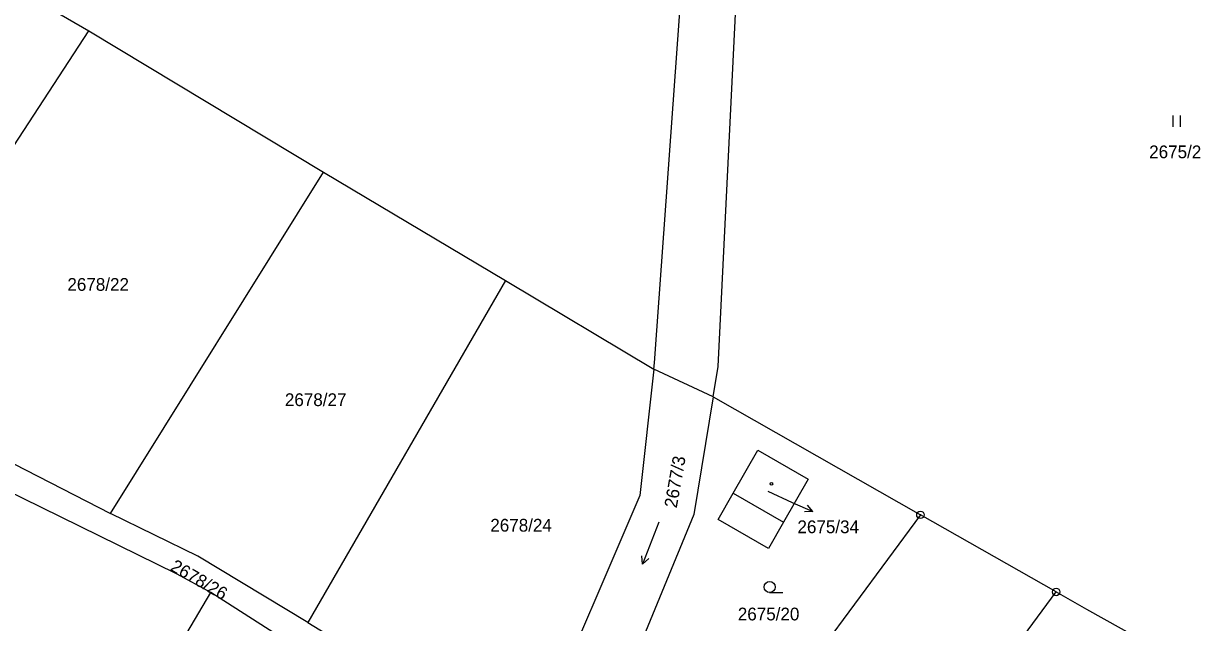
# Model space of a CAD drawing. Extents: x -562167 to -556918, y -1077891 to -1070763.
# Drawn here: x -560704.7 to -560547.7, y -1077312.6 to -1077232.8 of the extents above; entities that cross this region are included whole.
import ezdxf

# ---------------------------------------------------------------- set-up
doc = ezdxf.new("R2010")
doc.units = 0
for name, color, linetype in [('Hranice parcel', 7, 'Continuous'), ('Parcelní čísla', 7, 'Continuous'), ('Pop  PČ popisy', 7, 'Continuous'), ('Vnitřní kresba', 7, 'Continuous'), ('Značky bodu BP', 7, 'Continuous'), ('Značky budov', 7, 'Continuous'), ('Značky kultur', 7, 'Continuous')]:
    doc.layers.add(name, color=color, linetype=linetype)

msp = doc.modelspace()

# ---------------------------------------------------------------- linework, layer by layer
at = {"layer": 'Hranice parcel'}
for p, q in [((-560696.06, -1077233.75), (-560664.73, -1077252.59)), ((-560693.14, -1077298.1), (-560664.73, -1077252.59)), ((-560664.73, -1077252.59), (-560640.45, -1077267.01)), ((-560640.45, -1077267.01), (-560666.8, -1077312.61)), ((-560640.45, -1077267.01), (-560620.65, -1077278.83)), ((-560612.73, -1077282.56), (-560620.65, -1077278.83)), ((-560612.73, -1077282.56), (-560585.08, -1077298.27)), ((-560585.08, -1077298.27), (-560618.72, -1077343.8)), ((-560566.97, -1077308.56), (-560585.08, -1077298.27)), ((-560658.44, -1077322.21), (-560679.77, -1077308.63)), ((-560601.74, -1077355.62), (-560566.97, -1077308.56))]:
    msp.add_line(p, q, dxfattribs=at)
for points in [[(-560620.65, -1077278.83), (-560620.56, -1077278), (-560616.19, -1077217.61), (-560609.29, -1077194.84), (-560590.13, -1077165.41), (-560589.1, -1077163.83)], [(-560810.68, -1077165.48), (-560801.21, -1077171.6), (-560773.21, -1077187.53), (-560754.93, -1077198.23), (-560719.72, -1077220.03), (-560696.06, -1077233.75)], [(-560612.73, -1077282.56), (-560612.06, -1077278.51), (-560609.12, -1077218.81), (-560602.23, -1077198.52), (-560582.75, -1077169.09)], [(-560726.54, -1077281.47), (-560714.11, -1077261.34), (-560696.06, -1077233.75)], [(-560620.65, -1077278.83), (-560622.52, -1077295.68), (-560635.62, -1077326.3), (-560638.4, -1077331.11)], [(-560726.54, -1077281.47), (-560706.06, -1077291.48), (-560693.14, -1077298.1)], [(-560612.73, -1077282.56), (-560615.33, -1077298.24), (-560628.43, -1077330.04), (-560631.4, -1077334.96)], [(-560679.77, -1077308.63), (-560684.36, -1077306.13), (-560704.89, -1077296.07), (-560728.75, -1077284.42)], [(-560600.04, -1077293.51), (-560603.34, -1077299.27), (-560605.34, -1077302.75), (-560612.07, -1077298.91), (-560610.06, -1077295.4), (-560606.78, -1077289.66), (-560600.04, -1077293.51)], [(-560666.8, -1077312.61), (-560681.5, -1077303.79), (-560693.14, -1077298.1)], [(-560710.77, -1077361.65), (-560702.54, -1077348.31), (-560690.54, -1077326.84), (-560679.77, -1077308.63)], [(-560566.97, -1077308.56), (-560562.92, -1077310.86), (-560558.28, -1077313.45), (-560549.37, -1077318.41)], [(-560666.8, -1077312.61), (-560648.03, -1077324.09), (-560638.4, -1077331.11)]]:
    msp.add_lwpolyline(points, dxfattribs=at)
at = {"layer": 'Pop  PČ popisy'}
for p, q in [((-560605.45, -1077295.13), (-560602.18, -1077296.61)), ((-560602.18, -1077296.61), (-560599.44, -1077297.83)), ((-560599.44, -1077297.83), (-560600.15, -1077296.97)), ((-560599.44, -1077297.83), (-560600.56, -1077297.88))]:
    msp.add_line(p, q, dxfattribs=at)
at = {"layer": 'Vnitřní kresba'}
msp.add_line((-560610.06, -1077295.4), (-560603.34, -1077299.27), dxfattribs=at)
at = {"layer": 'Značky bodu BP'}
for centre, radius in [((-560585.08, -1077298.27), 0.5), ((-560585.08, -1077298.27), 0.0303), ((-560566.97, -1077308.56), 0.5), ((-560566.97, -1077308.56), 0.0303)]:
    msp.add_circle(centre, radius, dxfattribs=at)
at = {"layer": 'Značky budov'}
msp.add_circle((-560604.97, -1077294.14), 0.175, dxfattribs=at)
at = {"layer": 'Značky kultur'}
for p, q in [((-560551.38, -1077246.52), (-560551.38, -1077245.02)), ((-560550.38, -1077246.52), (-560550.38, -1077245.02)), ((-560620, -1077299.24), (-560622.15, -1077304.84)), ((-560622.15, -1077304.84), (-560622.27, -1077303.75)), ((-560622.15, -1077304.84), (-560621.33, -1077304.11)), ((-560605.2, -1077308.65), (-560603.45, -1077308.65))]:
    msp.add_line(p, q, dxfattribs=at)
msp.add_circle((-560605.2, -1077307.9), 0.75, dxfattribs=at)

# ---------------------------------------------------------------- texts
at = {"layer": 'Parcelní čísla'}
for s, p in [('2675/2', (-560554.56, -1077250.72)), ('2678/22', (-560698.9, -1077268.4)), ('2678/27', (-560669.88, -1077283.77)), ('2678/24', (-560642.47, -1077300.51)), ('2675/34', (-560601.49, -1077300.72)), ('2675/20', (-560609.45, -1077312.35))]:
    msp.add_text(s, height=1.7, dxfattribs=at).set_placement(p)
for s, rotation, p in [('2677/3', 80, (-560617.6, -1077297.44)), ('2678/26', 330, (-560685.29, -1077305.6))]:
    msp.add_text(s, height=1.7, rotation=rotation, dxfattribs=at).set_placement(p)

doc.saveas('drawing.dxf')
